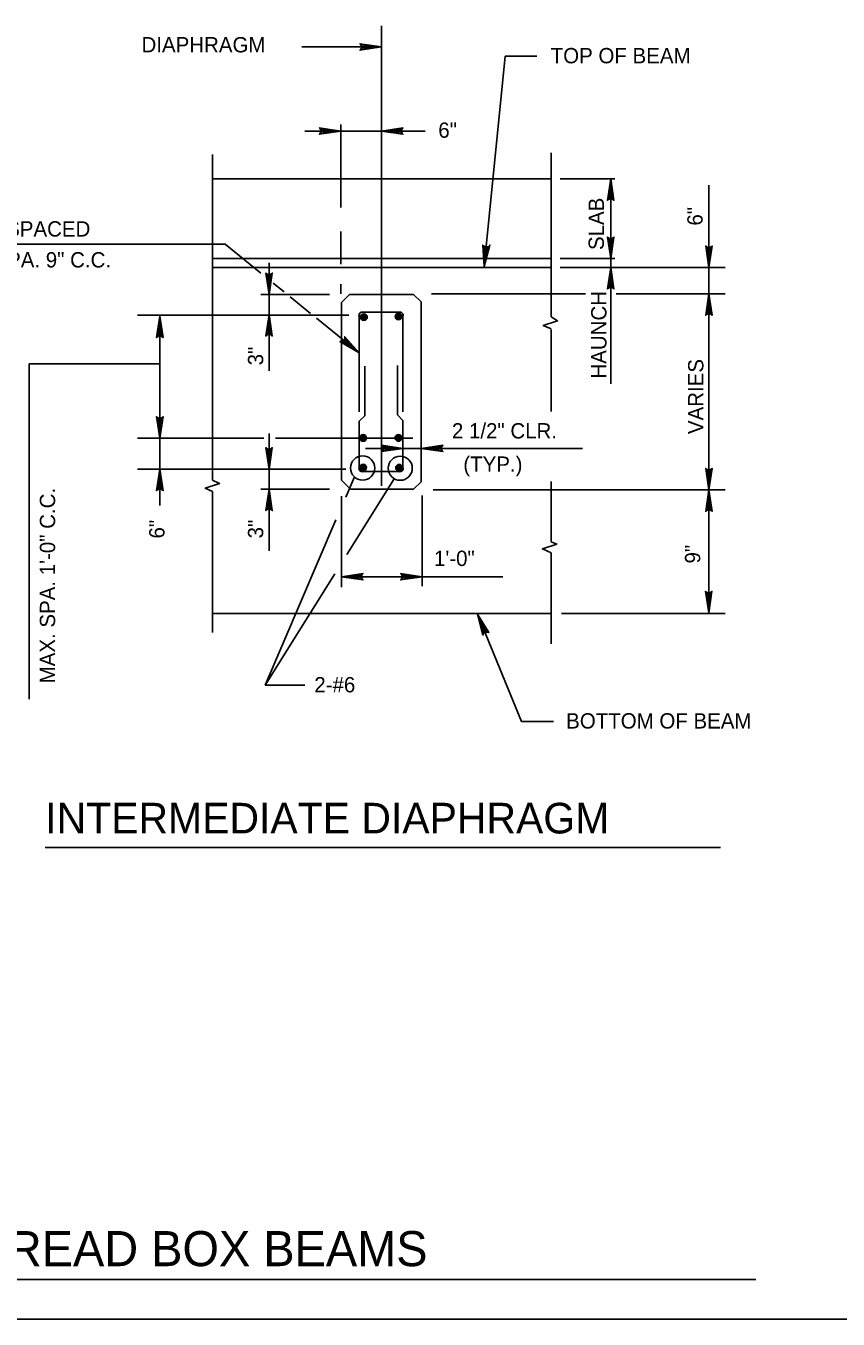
# Model space of a CAD drawing. Extents: x 638653 to 642302, y 298557 to 300414.
# Drawn here: x 639276.5 to 639435.7, y 299759.5 to 300013 of the extents above; entities that cross this region are included whole.
import ezdxf

# ---------------------------------------------------------------- set-up
doc = ezdxf.new("R2010")
doc.units = 0
doc.layers.add('1', color=7, linetype='Continuous')

msp = doc.modelspace()

# ---------------------------------------------------------------- linework, layer by layer
at = {"layer": '1'}
for p, q in [((639346.19, 299922.85), (639346.19, 300012.96)), ((639346.19, 300008.82), (639330.56, 300008.82)), ((639366.34, 299965.77), (639370.41, 300007.02)), ((639376.66, 300007.02), (639370.41, 300007.02)), ((639331.19, 299992.34), (639338.22, 299992.34)), ((639338.22, 299993.62), (639338.22, 299977.38)), ((639346.19, 299992.34), (639338.22, 299992.34)), ((639354.78, 299992.34), (639346.19, 299992.34)), ((639313.06, 299923.9), (639313.06, 299987.78)), ((639379.47, 299955.93), (639379.47, 299988.05)), ((639379.47, 299982.96), (639313.06, 299982.96)), ((639391.93, 299982.96), (639381.19, 299982.96)), ((639391.12, 299982.96), (639391.12, 299942.78)), ((639410.37, 299981.72), (639410.37, 299965.62)), ((639338.22, 299972.63), (639338.22, 299966.28)), ((639315.56, 299970.15), (639258.36, 299970.15)), ((639322.55, 299964.49), (639315.56, 299970.15)), ((639379.47, 299967.34), (639313.06, 299967.34)), ((639324.16, 299966.54), (639324.16, 299945.35)), ((639391.93, 299967.34), (639381.19, 299967.34)), ((639379.47, 299965.62), (639313.06, 299965.62)), ((639373.84, 299965.62), (639356.03, 299965.62)), ((639413.58, 299965.62), (639381.19, 299965.62)), ((639410.37, 299965.62), (639410.37, 299960.46)), ((639327.09, 299960.82), (639324.99, 299962.51)), ((639338.22, 299962.34), (639338.22, 299960.46)), ((639322.56, 299960.31), (639336, 299960.31)), ((639332.27, 299956.62), (639328.3, 299959.84)), ((639338.38, 299958.74), (639339.94, 299960.31)), ((639338.38, 299923.9), (639338.38, 299958.74)), ((639352.44, 299960.31), (639339.94, 299960.31)), ((639352.44, 299960.31), (639354, 299958.9)), ((639354, 299923.59), (639354, 299958.9)), ((639386.15, 299960.46), (639356.03, 299960.46)), ((639413.58, 299960.46), (639392.18, 299960.46)), ((639410.37, 299960.46), (639410.37, 299922.02)), ((639339.78, 299956.24), (639298.38, 299956.24)), ((639302.75, 299956.09), (639302.75, 299932.18)), ((639341.81, 299947.81), (639341.81, 299956.24)), ((639349.78, 299956.87), (639342.44, 299956.87)), ((639350.41, 299947.81), (639350.41, 299956.24)), ((639341.81, 299948.9), (639333.44, 299955.67)), ((639379.47, 299937.38), (639379.47, 299953.43)), ((639350.41, 299937.34), (639350.41, 299948.12)), ((639302.75, 299946.71), (639277.12, 299946.71)), ((639277.12, 299946.71), (639277.12, 299881)), ((639341.81, 299937.34), (639341.81, 299947.96)), ((639342.91, 299936.56), (639342.91, 299946.24)), ((639349.31, 299936.71), (639349.31, 299946.4)), ((639342.91, 299936.56), (639341.81, 299935.46)), ((639341.81, 299926.24), (639341.81, 299935.46)), ((639349.31, 299936.71), (639350.41, 299935.62)), ((639350.41, 299926.24), (639350.41, 299935.62)), ((639324.16, 299933.09), (639324.16, 299910.05)), ((639323.13, 299932.18), (639298.38, 299932.18)), ((639302.75, 299932.18), (639302.75, 299926.09)), ((639352.34, 299932.18), (639325.44, 299932.18)), ((639343.06, 299930.15), (639350.41, 299930.15)), ((639354, 299930.15), (639350.41, 299930.15)), ((639385.62, 299930.15), (639354, 299930.15)), ((639298.38, 299926.09), (639339.18, 299926.09)), ((639302.75, 299918.99), (639302.75, 299926.09)), ((639349.78, 299925.62), (639342.44, 299925.62)), ((639340.09, 299922.18), (639338.38, 299923.9)), ((639340.89, 299924.57), (639339.18, 299920.59)), ((639348.69, 299924.22), (639339.42, 299909.39)), ((639352.44, 299922.18), (639354, 299923.59)), ((639379.47, 299911.87), (639379.47, 299923.68)), ((639313.06, 299894.06), (639313.06, 299921.71)), ((639322.56, 299922.18), (639336, 299922.18)), ((639338.38, 299920.77), (639338.38, 299902.95)), ((639352.44, 299922.18), (639340.09, 299922.18)), ((639354.16, 299920.93), (639354.16, 299903.16)), ((639413.58, 299922.02), (639356.34, 299922.02)), ((639410.37, 299922.02), (639410.37, 299897.65)), ((639337.27, 299916.14), (639323.39, 299883.74)), ((639379.47, 299891.87), (639379.47, 299909.68)), ((639337.03, 299905.57), (639323.39, 299883.74)), ((639369.99, 299904.99), (639338.38, 299904.99)), ((639379.31, 299897.81), (639313.06, 299897.81)), ((639365, 299897.7), (639373.64, 299876.64)), ((639413.58, 299897.81), (639381.5, 299897.81)), ((639331.2, 299883.74), (639323.39, 299883.74)), ((639379.89, 299876.64), (639373.64, 299876.64)), ((639412.65, 299851.95), (639280.28, 299851.95)), ((639419.58, 299767.28), (639077.47, 299767.28)), ((639808.16, 299759.52), (639022.16, 299759.52))]:
    msp.add_line(p, q, dxfattribs=at)
for points in [[(639342.12, 300009.29), (639342.28, 300008.97), (639346.19, 300008.82), (639342.12, 300009.29), (639341.97, 300009.44), (639346.19, 300008.82), (639342.28, 300008.66), (639342.12, 300008.35), (639346.19, 300008.82), (639341.97, 300008.19), (639342.12, 300008.35)], [(639334.16, 299992.81), (639334.31, 299992.49), (639338.22, 299992.34), (639334.16, 299992.81), (639334, 299992.96), (639338.22, 299992.34), (639334.31, 299992.18), (639334.16, 299991.87), (639338.22, 299992.34), (639334, 299991.71), (639334.16, 299991.87)], [(639350.25, 299991.87), (639350.09, 299992.18), (639346.19, 299992.34), (639350.25, 299991.87), (639350.41, 299991.71), (639346.19, 299992.34), (639350.09, 299992.49), (639350.25, 299992.81), (639346.19, 299992.34), (639350.41, 299992.96), (639350.25, 299992.81)], [(639390.66, 299978.9), (639390.97, 299979.06), (639391.12, 299982.96), (639390.66, 299978.9), (639390.5, 299978.74), (639391.12, 299982.96), (639391.28, 299979.06), (639391.59, 299978.9), (639391.12, 299982.96), (639391.75, 299978.74), (639391.59, 299978.9)], [(639391.59, 299971.4), (639391.28, 299971.24), (639391.12, 299967.34), (639391.59, 299971.4), (639391.75, 299971.56), (639391.12, 299967.34), (639390.97, 299971.24), (639390.66, 299971.4), (639391.12, 299967.34), (639390.5, 299971.56), (639390.66, 299971.4)], [(639367.28, 299969.68), (639366.97, 299969.68), (639366.34, 299965.77), (639367.28, 299969.68), (639367.44, 299969.99), (639366.34, 299965.77), (639366.5, 299969.68), (639366.19, 299969.84), (639366.34, 299965.77), (639366.03, 299969.99), (639366.19, 299969.84)], [(639410.84, 299969.68), (639410.52, 299969.52), (639410.37, 299965.62), (639410.84, 299969.68), (639410.99, 299969.84), (639410.37, 299965.62), (639410.21, 299969.52), (639409.9, 299969.68), (639410.37, 299965.62), (639409.74, 299969.84), (639409.9, 299969.68)], [(639410.84, 299969.68), (639410.52, 299969.52), (639410.37, 299965.62), (639410.84, 299969.68), (639410.99, 299969.84), (639410.37, 299965.62), (639410.21, 299969.52), (639409.9, 299969.68), (639410.37, 299965.62), (639409.74, 299969.84), (639409.9, 299969.68)], [(639324.63, 299964.37), (639324.31, 299964.21), (639324.16, 299960.31), (639324.63, 299964.37), (639324.78, 299964.52), (639324.16, 299960.31), (639324, 299964.21), (639323.69, 299964.37), (639324.16, 299960.31), (639323.53, 299964.52), (639323.69, 299964.37)], [(639390.66, 299961.56), (639390.97, 299961.71), (639391.12, 299965.62), (639390.66, 299961.56), (639390.5, 299961.4), (639391.12, 299965.62), (639391.28, 299961.71), (639391.59, 299961.56), (639391.12, 299965.62), (639391.75, 299961.4), (639391.59, 299961.56)], [(639409.9, 299956.4), (639410.21, 299956.56), (639410.37, 299960.46), (639409.9, 299956.4), (639409.74, 299956.24), (639410.37, 299960.46), (639410.52, 299956.56), (639410.84, 299956.4), (639410.37, 299960.46), (639410.99, 299956.24), (639410.84, 299956.4)], [(639302.28, 299952.02), (639302.59, 299952.18), (639302.75, 299956.09), (639302.28, 299952.02), (639302.12, 299951.87), (639302.75, 299956.09), (639302.91, 299952.18), (639303.22, 299952.02), (639302.75, 299956.09), (639303.38, 299951.87), (639303.22, 299952.02)], [(639302.28, 299952.02), (639302.59, 299952.18), (639302.75, 299956.09), (639302.28, 299952.02), (639302.12, 299951.87), (639302.75, 299956.09), (639302.91, 299952.18), (639303.22, 299952.02), (639302.75, 299956.09), (639303.38, 299951.87), (639303.22, 299952.02)], [(639323.69, 299952.34), (639324, 299952.49), (639324.16, 299956.4), (639323.69, 299952.34), (639323.53, 299952.18), (639324.16, 299956.4), (639324.31, 299952.49), (639324.63, 299952.34), (639324.16, 299956.4), (639324.78, 299952.18), (639324.63, 299952.34)], [(639379.47, 299953.59), (639377.91, 299954.21), (639380.72, 299955.15), (639379.47, 299955.93)], [(639339, 299951.87), (639339, 299951.56), (639341.81, 299948.9), (639339, 299951.87), (639339, 299952.02), (639341.81, 299948.9), (639338.69, 299951.24), (639338.38, 299951.09), (639341.81, 299948.9), (639338.06, 299951.09), (639338.38, 299951.09)], [(639303.22, 299936.24), (639302.91, 299936.09), (639302.75, 299932.18), (639303.22, 299936.24), (639303.38, 299936.4), (639302.75, 299932.18), (639302.59, 299936.09), (639302.28, 299936.24), (639302.75, 299932.18), (639302.12, 299936.4), (639302.28, 299936.24)], [(639346.34, 299930.62), (639346.5, 299930.31), (639350.41, 299930.15), (639346.34, 299930.62), (639346.19, 299930.77), (639350.41, 299930.15), (639346.5, 299929.99), (639346.34, 299929.68), (639350.41, 299930.15), (639346.19, 299929.52), (639346.34, 299929.68)], [(639358.06, 299929.68), (639357.91, 299929.99), (639354, 299930.15), (639358.06, 299929.68), (639358.22, 299929.52), (639354, 299930.15), (639357.91, 299930.31), (639358.06, 299930.62), (639354, 299930.15), (639358.22, 299930.77), (639358.06, 299930.62)], [(639324.63, 299930.15), (639324.31, 299929.99), (639324.16, 299926.09), (639324.63, 299930.15), (639324.78, 299930.31), (639324.16, 299926.09), (639324, 299929.99), (639323.69, 299930.15), (639324.16, 299926.09), (639323.53, 299930.31), (639323.69, 299930.15)], [(639302.28, 299922.02), (639302.59, 299922.18), (639302.75, 299926.09), (639302.28, 299922.02), (639302.12, 299921.87), (639302.75, 299926.09), (639302.91, 299922.18), (639303.22, 299922.02), (639302.75, 299926.09), (639303.38, 299921.87), (639303.22, 299922.02)], [(639410.84, 299926.09), (639410.52, 299925.93), (639410.37, 299922.02), (639410.84, 299926.09), (639410.99, 299926.24), (639410.37, 299922.02), (639410.21, 299925.93), (639409.9, 299926.09), (639410.37, 299922.02), (639409.74, 299926.24), (639409.9, 299926.09)], [(639313.06, 299921.71), (639311.66, 299922.34), (639314.47, 299923.27), (639313.06, 299923.9)], [(639323.69, 299918.12), (639324, 299918.27), (639324.16, 299922.18), (639323.69, 299918.12), (639323.53, 299917.96), (639324.16, 299922.18), (639324.31, 299918.27), (639324.63, 299918.12), (639324.16, 299922.18), (639324.78, 299917.96), (639324.63, 299918.12)], [(639409.9, 299917.96), (639410.21, 299918.12), (639410.37, 299922.02), (639409.9, 299917.96), (639409.74, 299917.81), (639410.37, 299922.02), (639410.52, 299918.12), (639410.84, 299917.96), (639410.37, 299922.02), (639410.99, 299917.81), (639410.84, 299917.96)], [(639409.9, 299917.96), (639410.21, 299918.12), (639410.37, 299922.02), (639409.9, 299917.96), (639409.74, 299917.81), (639410.37, 299922.02), (639410.52, 299918.12), (639410.84, 299917.96), (639410.37, 299922.02), (639410.99, 299917.81), (639410.84, 299917.96)], [(639379.47, 299909.68), (639377.75, 299910.46), (639380.56, 299911.4), (639379.47, 299911.87)], [(639342.44, 299904.52), (639342.28, 299904.84), (639338.38, 299904.99), (639342.44, 299904.52), (639342.59, 299904.37), (639338.38, 299904.99), (639342.28, 299905.15), (639342.44, 299905.46), (639338.38, 299904.99), (639342.59, 299905.62), (639342.44, 299905.46)], [(639342.44, 299904.52), (639342.28, 299904.84), (639338.38, 299904.99), (639342.44, 299904.52), (639342.59, 299904.37), (639338.38, 299904.99), (639342.28, 299905.15), (639342.44, 299905.46), (639338.38, 299904.99), (639342.59, 299905.62), (639342.44, 299905.46)], [(639350.09, 299905.46), (639350.25, 299905.15), (639354.16, 299904.99), (639350.09, 299905.46), (639349.94, 299905.62), (639354.16, 299904.99), (639350.25, 299904.84), (639350.09, 299904.52), (639354.16, 299904.99), (639349.94, 299904.37), (639350.09, 299904.52)], [(639410.8, 299902.01), (639410.49, 299901.85), (639410.34, 299897.95), (639410.8, 299902.01), (639410.96, 299902.17), (639410.34, 299897.95), (639410.18, 299901.85), (639409.87, 299902.01), (639410.34, 299897.95), (639409.71, 299902.17), (639409.87, 299902.01)], [(639366.15, 299893.77), (639366.38, 299894.04), (639364.99, 299897.69), (639366.15, 299893.77), (639366.07, 299893.57), (639364.99, 299897.69), (639366.66, 299894.16), (639367.01, 299894.14), (639364.99, 299897.69), (639367.22, 299894.05), (639367.01, 299894.14)]]:
    msp.add_lwpolyline(points, dxfattribs=at)
for centre, radius in [((639342.75, 299955.87), 0.659), ((639342.75, 299955.87), 0.549), ((639342.75, 299955.87), 0.439), ((639342.75, 299955.87), 0.33), ((639342.75, 299955.87), 0.22), ((639342.75, 299955.87), 0.11), ((639349.55, 299956.01), 0.659), ((639349.55, 299956.01), 0.549), ((639349.55, 299956.01), 0.439), ((639349.55, 299956.01), 0.33), ((639349.55, 299956.01), 0.22), ((639349.55, 299956.01), 0.11), ((639342.6, 299932.19), 0.659), ((639342.6, 299932.19), 0.549), ((639342.6, 299932.19), 0.439), ((639342.6, 299932.19), 0.33), ((639342.6, 299932.19), 0.22), ((639342.6, 299932.19), 0.11), ((639349.51, 299932.21), 0.659), ((639349.51, 299932.21), 0.549), ((639349.51, 299932.21), 0.439), ((639349.51, 299932.21), 0.33), ((639349.51, 299932.21), 0.22), ((639349.51, 299932.21), 0.11), ((639342.5, 299926.31), 2.37), ((639349.87, 299926.27), 2.37), ((639342.6, 299926.38), 0.659), ((639342.6, 299926.38), 0.549), ((639342.6, 299926.38), 0.439), ((639342.6, 299926.38), 0.33), ((639342.6, 299926.38), 0.22), ((639342.6, 299926.38), 0.11), ((639349.64, 299926.37), 0.659), ((639349.64, 299926.37), 0.549), ((639349.64, 299926.37), 0.439), ((639349.64, 299926.37), 0.33), ((639349.64, 299926.37), 0.22), ((639349.64, 299926.37), 0.11)]:
    msp.add_circle(centre, radius, dxfattribs=at)
for centre, start, end in [((639342.45, 299956.21), 90, 180), ((639349.8, 299956.21), 0, 90), ((639342.45, 299926.26), 180, 270), ((639349.8, 299926.26), 270, 0)]:
    msp.add_arc(centre, 0.668, start, end, dxfattribs=at)

# ---------------------------------------------------------------- texts
for s, height, p in [('  DIAPHRAGM', 3, (639296.93, 300007.76)), ('TOP OF BEAM', 3, (639379.36, 300005.62)), ('6"', 3, (639357.33, 299991.03)), ('#4 EQ. SPACED', 3, (639259.03, 299971.67)), ('MAX. SPA. 9" C.C.', 3, (639259.22, 299965.61)), ('2 1/2" CLR. ', 3, (639360, 299932.1)), (' (TYP.)', 3, (639361.12, 299925.57)), ('1\'-0"', 3, (639356.49, 299907.11)), ('2-#6', 3, (639333.03, 299882.35)), ('BOTTOM OF BEAM', 3, (639382.39, 299875.26)), ('INTERMEDIATE DIAPHRAGM', 6, (639280.29, 299854.7)), ('TYPICAL LONGITUDINAL SECTIONS FOR SPREAD BOX BEAMS', 6.8753, (639077.81, 299769.9))]:
    msp.add_text(s, height=height, dxfattribs=at).set_placement(p)
for s, p in [('SLAB', (639389.79, 299969.03)), ('6"', (639409.14, 299973.82)), ('HAUNCH', (639390.29, 299943.84)), ('3"', (639323.02, 299946.43)), ('VARIES', (639409.29, 299932.96)), ('MAX. SPA. 1\'-0" C.C. ', (639282.23, 299884.11)), ('6"', (639303.67, 299912.5)), ('3"', (639323.02, 299912.52)), ('9"', (639408.68, 299907.6))]:
    msp.add_text(s, height=3, rotation=90, dxfattribs=at).set_placement(p)

doc.saveas('drawing.dxf')
